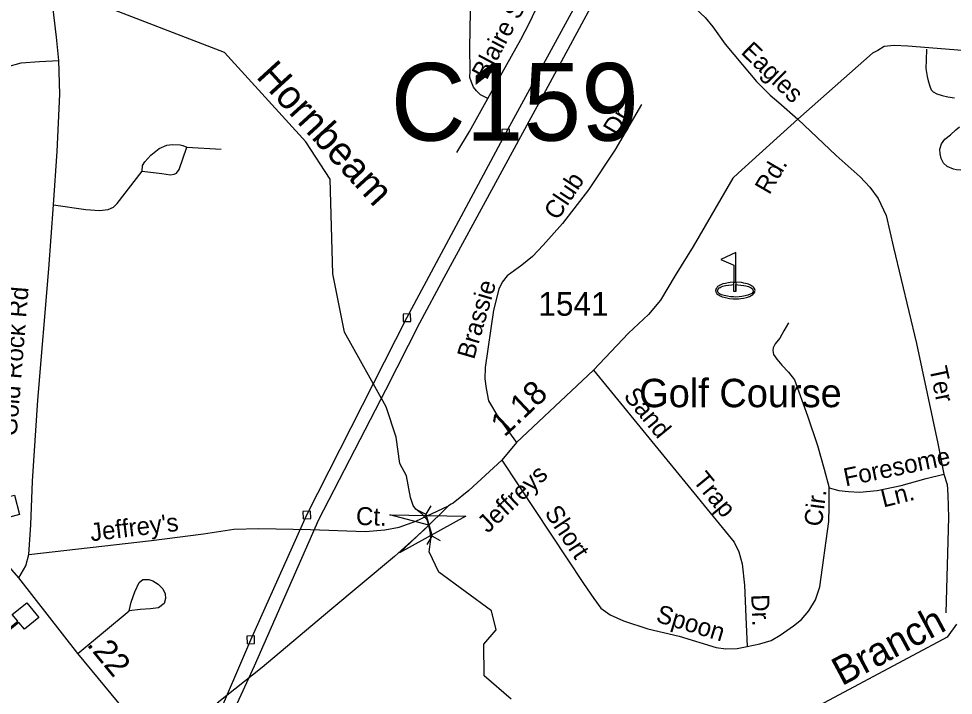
# Model space of a CAD drawing. Extents: x 2220236 to 2384410, y 720751 to 894131.
# Drawn here: x 2352437 to 2357374, y 813348 to 816921 of the extents above; entities that cross this region are included whole.
import ezdxf

# ---------------------------------------------------------------- set-up
doc = ezdxf.new("R2010")
doc.units = 0
doc.layers.add('Default', color=7, linetype='Continuous')

msp = doc.modelspace()

# ---------------------------------------------------------------- linework, layer by layer
at = {"layer": 'Default'}
for p, q in [((2353325.4, 816241.6), (2353505.5, 816231.8)), ((2354542.6, 814327.5), (2354587.7, 814304)), ((2354613.5, 814347.7), (2354587.7, 814304)), ((2354587.7, 814304), (2354620.8, 814187.7)), ((2354594.9, 814144), (2354620.8, 814187.7)), ((2354665.8, 814164.2), (2354620.8, 814187.7)), ((2352749.5, 813569.2), (2353020.9, 813794.8))]:
    msp.add_line(p, q, dxfattribs=at)
for points in [[(2349743.4, 807839.6), (2349751, 808535.4), (2349765.4, 809335.3), (2349939.6, 809817.2), (2350090.8, 810226.9), (2350328.9, 810529.6), (2350606.6, 810882.8), (2351204.5, 811377.9), (2351739.2, 811798), (2352473.9, 812380.7), (2353111.5, 812908.3), (2353471.9, 813194.5), (2353662.4, 813640.7), (2353958.5, 814300.1), (2354487.8, 815341.9), (2355009.9, 816316), (2355555.6, 817318.1), (2356032.7, 818223.5), (2356551.3, 819159.5), (2356885.8, 819941.3), (2357253.2, 820801.4), (2357397.3, 821129)], [(2356122.7, 818214.6), (2355207.4, 816516.2), (2354683.3, 815552.2), (2354554.2, 815312.8), (2354374.4, 814958.7), (2354020.7, 814274.8), (2353680.1, 813501), (2353539.9, 813195.3), (2353508.6, 813129), (2353453.3, 813082.3), (2353154.4, 812836.8), (2352423.5, 812252.2), (2351712.6, 811679.9), (2351106.6, 811196.8), (2350696.9, 810861.9), (2350657.2, 810829.5), (2350576.4, 810736.6), (2350391.2, 810504.3), (2350132.9, 810199.4), (2349980.2, 809773.6), (2349827.6, 809332), (2349826.9, 808886.2), (2349820, 808464.1), (2349807.5, 808000.2)], [(2352437.3, 813968.5), (2352212, 814225), (2352102.6, 814341.5), (2351971.1, 814470), (2351596.9, 814804.6), (2351364, 815006.4), (2350936.5, 815362.1), (2350780.7, 815480.8), (2349178.8, 816886.5), (2348992.7, 817043.3), (2348728.2, 817276.8), (2348347, 817591.8), (2348124.6, 817788.7)], [(2355430.9, 817205.9), (2355796.6, 817077.2), (2355951.2, 817012.9), (2356011.7, 816973.8), (2356063.7, 816926.3), (2356103.8, 816877.7), (2356169.1, 816785.7), (2356261, 816676.9), (2356334.6, 816589.9), (2356406.5, 816517.9), (2356453.4, 816477.8), (2356552.5, 816390.4)], [(2354916, 816500), (2354876.5, 816519), (2354856, 816539.5), (2354840.2, 816560), (2354829.2, 816585.3), (2354819.7, 816610.5), (2354821.3, 816645.2), (2354819.7, 816768.3), (2354822.9, 816957.7), (2354823.7, 817076.9)], [(2352437.3, 813968.5), (2352475.1, 814031.6), (2352490.9, 814091.6), (2352500.3, 814247.8), (2352509.8, 814478.2), (2352538.2, 814905.9), (2352596.5, 815600.3), (2352620.2, 815938.1), (2352639.1, 816219), (2352654.1, 816522.8), (2352648.6, 816699.6), (2352636, 816822.7), (2352613.9, 817015.2)], [(2355038.7, 813328.4), (2354895.8, 813450.6), (2354893.7, 813617.8), (2354959.7, 813692.8), (2354933.7, 813793.4), (2354655.6, 813998.7), (2354604.6, 814105), (2354613.3, 814172.9), (2354611.5, 814204.5), (2354604.2, 814245.8), (2354595.1, 814273.8), (2354566, 814305.4), (2354535.6, 814331.5), (2354520.4, 814350.9), (2354505.9, 814392.2), (2354485.2, 814507.1), (2354449.8, 814571.2), (2354430.7, 814711.6), (2354378.6, 814870.4), (2354157.8, 815265), (2354095.6, 815574.3), (2354081.7, 816072.6), (2353953.7, 816270.9), (2353523.7, 816742.3), (2352828.6, 817009.4)], [(2351494.8, 816951.1), (2351524.2, 816901.2), (2351543.4, 816875.2), (2351553.7, 816853.6), (2351592.7, 816814.8), (2351633.7, 816781.6), (2351676.3, 816754.8), (2351728.3, 816732.7), (2351760.1, 816712.9), (2351803.2, 816697), (2351850.8, 816672.1), (2351921.1, 816624.4), (2352041.3, 816531.4), (2352073, 816488.3), (2352193.2, 816585.9), (2352279.3, 816640.3), (2352315.6, 816644.9), (2352374.6, 816667.5), (2352449.9, 816687.7), (2352546.1, 816695.6), (2352648.6, 816699.6)], [(2354916, 816500), (2354965.6, 816590.8), (2355090.2, 816810.2), (2355136, 816898.5), (2355167.5, 816966.4)], [(2357421.9, 816752.8), (2357133.6, 816775.3), (2357061.7, 816778.5), (2357009.6, 816773.8), (2356976.1, 816753.4), (2356948.2, 816739.1), (2356552.5, 816390.4), (2356238, 816104.8), (2356210.3, 816078.5), (2356000.7, 815718), (2355904.7, 815565), (2355828.2, 815434), (2355763.2, 815359.4), (2355658.4, 815260), (2355472.7, 815064), (2355067.5, 814683.1), (2354988.7, 814590.2), (2354814.7, 814430.3), (2354731.4, 814363.2), (2354720.9, 814357), (2354707.8, 814349.2), (2354581.4, 814223.4), (2354422.9, 814080.5), (2354080.7, 813794.9), (2353722.7, 813495), (2353485.3, 813306.4)], [(2357232.7, 816759.5), (2357231.1, 816704.3), (2357229.5, 816658.5), (2357235.8, 816615.9), (2357242.1, 816592.2), (2357250, 816563.8), (2357257.9, 816544.9), (2357267.4, 816535.4), (2357287.9, 816524.4), (2357316.3, 816514.9), (2357346.2, 816508.6), (2357380.9, 816502.3)], [(2354751.9, 816214.4), (2354818.2, 816324.9), (2354916, 816500)], [(2355727.6, 816467.8), (2355586.7, 816226.9), (2355447.4, 816017.3), (2355309.4, 815839.6), (2355206.9, 815724.4), (2355151.6, 815665.9), (2355094.3, 815619.2), (2355017, 815562.2), (2354991.3, 815529.9), (2354973.9, 815491.8), (2354945.2, 815381.4), (2354900.9, 815079), (2354899.5, 815019), (2354906, 814967.2), (2354918.9, 814903.3), (2354974, 814811.9), (2355067.5, 814683.1)], [(2356552.5, 816390.4), (2356754.8, 816199), (2356882, 816086.5), (2356932.7, 816031.2), (2356977.4, 815971.8), (2357020.4, 815882.3), (2357058.6, 815712.8), (2357180.5, 815206.3), (2357292.9, 814677.9), (2357324.7, 814516.3)], [(2354990.7, 816295.2), (2355030.7, 816296.8), (2355029, 816336.8), (2354989.1, 816335.2), (2354990.7, 816295.2)], [(2357582.8, 816150.3), (2357519.7, 816147.2), (2357483.5, 816142.4), (2357447.2, 816129.8), (2357412.5, 816120.4), (2357390.4, 816121.9), (2357376.2, 816126.7), (2357341.5, 816140.9), (2357322.6, 816158.2), (2357310, 816181.9), (2357305.2, 816207.2), (2357303.7, 816232.4), (2357311.5, 816259.2), (2357328.9, 816284.5), (2357360.4, 816308.2), (2357387.3, 816333.4), (2357407.8, 816349.2)], [(2353089, 816114.9), (2353090.6, 816144.8), (2353102.4, 816165.1), (2353134, 816199.4), (2353179.6, 816235.9), (2353219.3, 816252.5), (2353247.1, 816256.6), (2353289.2, 816255.2), (2353303.2, 816251.3), (2353325.4, 816241.6)], [(2353089, 816114.9), (2353193.1, 816104.2), (2353239.1, 816096.6), (2353257.2, 816099), (2353270.9, 816105.2), (2353284.7, 816125.3), (2353325.4, 816241.6)], [(2352620.2, 815938.1), (2352792.1, 815912.8), (2352863.6, 815908.2), (2352909.4, 815912.7), (2352937.3, 815925.1), (2352957.1, 815945.3), (2353089, 816114.9)], [(2354468.6, 815321.1), (2354508.6, 815322.7), (2354506.9, 815362.7), (2354467, 815361.1), (2354468.6, 815321.1)], [(2356503.8, 815314.1), (2356479.3, 815271.7), (2356458.1, 815233.8), (2356433.6, 815203.6), (2356422.4, 815183.6), (2356420.2, 815167.9), (2356424.7, 815147.9), (2356442.5, 815122.2), (2356468.1, 815092.1), (2356503.8, 815054.1), (2356535, 815014.7), (2356603.2, 814823.6), (2356657.3, 814666.4), (2356692.7, 814542.8), (2356717.8, 814443.1)], [(2355472.7, 815064), (2356217.5, 814157.2), (2356242, 814105.6), (2356258.8, 814041.6), (2356272.1, 813929.9), (2356278.2, 813762.1), (2356286, 813606.2)], [(2354988.7, 814590.2), (2355420.3, 813937.8), (2355475.3, 813858.4), (2355511.8, 813808.9), (2355562.2, 813773.5), (2355632.6, 813740.4), (2355761.1, 813699.8), (2355925.4, 813659.9), (2356122.1, 813600.3), (2356172.3, 813592.9), (2356232.2, 813595.6), (2356286, 813606.2)], [(2356717.8, 814443.1), (2356770, 814429.7), (2356820, 814424.3), (2356878, 814421.1), (2356971.8, 814430.1), (2357099.7, 814455.7), (2357231, 814493.3), (2357324.7, 814516.3)], [(2357324.7, 814516.3), (2357341.4, 814460.6), (2357346.2, 814406.8), (2357349.4, 814286.8), (2357335.6, 813782.7)], [(2356286, 813606.2), (2356351.9, 813619.1), (2356411.5, 813637.7), (2356459.2, 813666.3), (2356530.6, 813715.2), (2356572.3, 813747.5), (2356611.6, 813794.1), (2356646.9, 813852.4), (2356670.1, 813920.8), (2356716.1, 814265.2), (2356719, 814341.1), (2356717.8, 814443.1)], [(2352490.9, 814091.6), (2353138.4, 814166.1), (2353413.8, 814201.4), (2353573.5, 814225.3), (2353705.5, 814228.9), (2353977.4, 814224.2), (2354267.3, 814213.6), (2354371.3, 814220.9), (2354447.1, 814235.8), (2354534.7, 814267), (2354707.8, 814349.2)], [(2353939.3, 814279.3), (2353979.2, 814280.9), (2353977.6, 814320.9), (2353937.7, 814319.2), (2353939.3, 814279.3)], [(2353176.2, 813050.8), (2352749.5, 813569.2), (2352437.3, 813968.5)], [(2353020.9, 813794.8), (2353030.3, 813839), (2353049.6, 813895.2), (2353073, 813943.4), (2353092.8, 813959.6), (2353124.8, 813960.1), (2353144.9, 813952.3), (2353173, 813934.7), (2353197.4, 813911), (2353209.7, 813883.1), (2353211.9, 813859.2), (2353204.4, 813833.1), (2353174.7, 813810.7), (2353132.7, 813804.2), (2353078.8, 813801.6), (2353020.9, 813794.8)], [(2357391.7, 813723.2), (2357342.7, 813655.6), (2356431.8, 813168.7)], [(2353643.3, 813619.9), (2353683.2, 813621.5), (2353681.6, 813661.5), (2353641.6, 813659.9), (2353643.3, 813619.9)]]:
    msp.add_lwpolyline(points, dxfattribs=at)
for points in [[(2356224.9, 815686.3), (2356145.7, 815649.6), (2356215.7, 815618.8), (2356215.7, 815529.4), (2356224.9, 815529.4), (2356224.9, 815516.9), (2356224.9, 815479.4), (2356224.9, 815516.9), (2356236.7, 815516.1), (2356252, 815514.5), (2356267.8, 815512.5), (2356278.4, 815510.3), (2356292.3, 815506.2), (2356295.7, 815505.1), (2356307.1, 815499.2), (2356313.1, 815493.7), (2356315.8, 815488.9), (2356317.3, 815484.2), (2356317.2, 815482), (2356316.7, 815479.9), (2356316.2, 815478.3), (2356315.1, 815476.4), (2356309.7, 815470.5), (2356301.9, 815465.7), (2356288.2, 815460.5), (2356274.9, 815456.8), (2356257.1, 815454), (2356243.6, 815452), (2356223.6, 815451.1), (2356212.3, 815452), (2356197.8, 815452.8), (2356181.3, 815455), (2356164.3, 815458.8), (2356149.7, 815463), (2356140, 815467.3), (2356134, 815472), (2356129.7, 815478.1), (2356128.5, 815483.1), (2356129.7, 815488.6), (2356133.2, 815494.1), (2356137.5, 815498.8), (2356142, 815501.5), (2356147.7, 815504.3), (2356157.3, 815507.6), (2356170.4, 815511.1), (2356186.8, 815514.1), (2356202.8, 815516.1), (2356215.7, 815516.9), (2356215.7, 815529.4), (2356224.9, 815529.4), (2356224.9, 815479.4), (2356215.7, 815479.4), (2356215.7, 815516.9), (2356215.7, 815529.4), (2356195.5, 815527.6), (2356185.7, 815526.7), (2356170.3, 815523), (2356157.6, 815519.9), (2356143.4, 815514.4), (2356137.2, 815510.8), (2356129.3, 815506), (2356124.2, 815500.5), (2356121.1, 815496.3), (2356119.1, 815490.2), (2356118.6, 815485.3), (2356120, 815478.1), (2356121.3, 815474.5), (2356125.8, 815468.4), (2356130, 815464.9), (2356136.9, 815460.1), (2356142.8, 815457.2), (2356154.1, 815452.5), (2356163.4, 815450), (2356178.6, 815446.3), (2356192.6, 815443.6), (2356210.8, 815441.9), (2356222.6, 815441.4), (2356239.5, 815442.4), (2356252.1, 815443.6), (2356265.3, 815445.9), (2356281.4, 815449.2), (2356296.9, 815454.5), (2356306.6, 815459.4), (2356315.8, 815465), (2356320.7, 815470), (2356323.7, 815474.2), (2356325, 815476.9), (2356325.7, 815479), (2356326.4, 815482.2), (2356326.9, 815485.6), (2356326.1, 815491.2), (2356323.8, 815496.3), (2356318.9, 815502.6), (2356315.8, 815506), (2356308.4, 815510.9), (2356302.5, 815514.3), (2356292.1, 815518.5), (2356285, 815520.5), (2356268.5, 815524.9), (2356254.7, 815527.4), (2356224.9, 815529.4)], [(2352287.8, 814371.1), (2352342.7, 814386.1), (2352322.8, 814459.6), (2352292, 814451.3), (2352287.8, 814466.7), (2352318.7, 814475), (2352303, 814533.1), (2352318.5, 814537.3), (2352334.2, 814479.2), (2352365, 814487.5), (2352369.2, 814472.1), (2352338.3, 814463.8), (2352358.2, 814390.3), (2352413.9, 814405.2), (2352441.6, 814302.4), (2352315.5, 814268.4)], [(2354398.2, 814300.8), (2354798.2, 814294.5), (2354448.7, 814100), (2354604.2, 814245.8)], [(2352543, 813758.3), (2352467.2, 813696.4), (2352438.1, 813732), (2352379.9, 813684.5), (2352390.9, 813632.7), (2352332.5, 813658.1), (2352432, 813739.4), (2352402.9, 813775.1), (2352478.7, 813837)]]:
    msp.add_lwpolyline(points, close=True, dxfattribs=at)

# ---------------------------------------------------------------- texts
for s, height, rotation, p in [('Blaire St', 95, 62.0402, (2354908.8, 816592.9)), ('Eagles', 95, 315.6999, (2356247.7, 816740.3)), ('Hornbeam', 150, 312.3661, (2353686.3, 816612.8)), ('Dr.', 95, 59.5403, (2355600.4, 816296.6)), ('Rd.', 95, 59.8256, (2356402.4, 815986.9)), ('Club', 95, 56.3918, (2355283.7, 815851.4)), ('Brassie', 95, 73.806, (2354842, 815117.5)), ('Gold Rock Rd', 95, 85.3812, (2352425.5, 814713.6)), ('Ter', 95, 282.0087, (2357246.8, 815075)), ('1.18', 125, 43.2293, (2355002.6, 814707.9)), ('Sand', 95, 309.3979, (2355628.6, 814925.8)), ('Foresome', 95, 11.7284, (2356805.3, 814450.7)), ('Jeffreys', 95, 43.2293, (2354914.7, 814200.2)), ('Trap', 95, 309.3979, (2355994.5, 814480.4)), ('Cir.', 95, 82.3922, (2356679, 814235.6)), ('Ln.', 95, 13.7905, (2357004.7, 814339.4)), ("Jeffrey's", 95, 6.8444, (2352819.3, 814160.8)), ('Ct.', 95, 357.9059, (2354217.2, 814248.2)), ('Short', 95, 303.4869, (2355211.9, 814312.2)), ('Dr.', 95, 272.0817, (2356306.7, 813879.8)), ('Spoon', 95, 343.1435, (2355798.3, 813737.9)), ('Branch', 150, 28.1274, (2356785.5, 813395)), ('.22', 125, 309.4517, (2352792.7, 813615.1))]:
    msp.add_text(s, height=height, rotation=rotation, dxfattribs=at).set_placement(p)
for s, height, p in [('C159', 410.1, (2354402.2, 816276.7)), ('1541', 125, (2355181.8, 815352.2)), ('Golf Course', 150, (2355714.8, 814869.2))]:
    msp.add_text(s, height=height, dxfattribs=at).set_placement(p)

doc.saveas('drawing.dxf')
